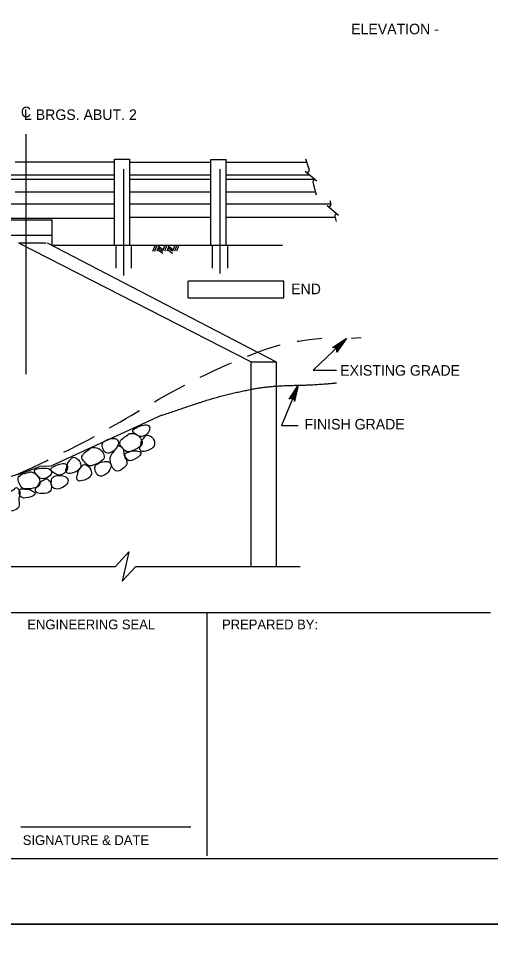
# Model space of a CAD drawing. Extents: x -13 to 81, y -176 to 0.
# Drawn here: x 12.64 to 18.01, y -66.38 to -55.7 of the extents above; entities that cross this region are included whole.
import ezdxf

# ---------------------------------------------------------------- set-up
doc = ezdxf.new("R2010")
doc.units = 0
for name, color, linetype in [('Level 1', 7, 'Continuous'), ('Level 10', 7, 'Continuous'), ('Level 3', 7, 'Continuous'), ('Level 4', 7, 'Continuous'), ('Level 63', 7, 'Continuous'), ('Level 8', 7, 'Continuous')]:
    doc.layers.add(name, color=color, linetype=linetype)

msp = doc.modelspace()

# ---------------------------------------------------------------- linework, layer by layer
at = {"layer": 'Level 1'}
msp.add_lwpolyline([(1.75, -65.25), (33.25, -65.25), (33.25, -44.75), (1.75, -44.75)], close=True, dxfattribs=at)
at = {"layer": 'Level 3'}
for p, q in [((12.598, -57.325), (13.73, -57.325)), ((13.73, -57.295), (13.903, -57.295)), ((13.73, -58.274), (13.73, -57.295)), ((13.903, -58.274), (13.903, -57.295)), ((13.903, -57.327), (14.826, -57.327)), ((14.826, -57.298), (14.999, -57.298)), ((14.826, -58.274), (14.826, -57.298)), ((14.999, -58.274), (14.999, -57.298)), ((14.999, -57.327), (15.914, -57.327)), ((15.902, -57.291), (15.943, -57.417)), ((13.831, -57.409), (13.831, -58.62)), ((14.927, -57.409), (14.927, -58.594)), ((15.9, -57.432), (16.031, -57.542)), ((12.502, -57.471), (13.73, -57.471)), ((12.502, -57.523), (13.73, -57.523)), ((13.903, -57.471), (14.826, -57.471)), ((13.903, -57.523), (14.826, -57.523)), ((14.999, -57.471), (15.947, -57.471)), ((14.999, -57.523), (16.009, -57.523)), ((15.987, -57.556), (16.024, -57.7)), ((12.598, -57.665), (13.73, -57.665)), ((13.903, -57.665), (14.826, -57.665)), ((14.999, -57.665), (16.015, -57.665)), ((16.18, -57.766), (16.192, -57.806)), ((12.502, -57.801), (13.73, -57.801)), ((13.903, -57.801), (14.826, -57.801)), ((14.999, -57.801), (16.191, -57.801)), ((16.15, -57.821), (16.28, -57.931)), ((12.087, -57.964), (13.73, -57.964)), ((14.826, -57.96), (13.903, -57.96)), ((16.241, -57.96), (14.999, -57.96)), ((16.237, -57.944), (16.252, -58.005)), ((12.087, -57.985), (13.019, -57.985)), ((13.019, -58.274), (13.019, -57.985)), ((12.087, -58.158), (13.019, -58.158)), ((12.635, -58.245), (15.283, -59.6)), ((12.635, -58.245), (12.952, -58.245)), ((12.964, -58.245), (15.569, -59.6)), ((13.019, -58.274), (15.641, -58.274)), ((13.745, -58.274), (13.745, -58.533)), ((13.918, -58.274), (13.918, -58.533)), ((14.19, -58.274), (14.163, -58.344)), ((14.212, -58.273), (14.185, -58.344)), ((14.237, -58.273), (14.211, -58.343)), ((14.232, -58.287), (14.284, -58.322)), ((14.302, -58.273), (14.276, -58.342)), ((14.324, -58.273), (14.298, -58.342)), ((14.35, -58.273), (14.323, -58.341)), ((14.344, -58.286), (14.396, -58.322)), ((14.415, -58.273), (14.388, -58.342)), ((14.437, -58.272), (14.41, -58.341)), ((14.462, -58.272), (14.436, -58.341)), ((14.841, -58.274), (14.841, -58.533)), ((15.014, -58.274), (15.014, -58.533)), ((14.219, -58.322), (14.279, -58.363)), ((14.225, -58.304), (14.277, -58.34)), ((14.331, -58.321), (14.391, -58.363)), ((14.338, -58.303), (14.389, -58.339)), ((16.37, -59.336), (15.99, -59.694)), ((15.283, -59.6), (15.569, -59.6)), ((15.283, -59.914), (15.283, -59.6)), ((15.569, -59.6), (15.569, -59.878)), ((15.99, -59.694), (16.254, -59.694)), ((15.569, -59.878), (15.569, -61.929)), ((15.819, -59.867), (15.629, -60.323)), ((15.283, -61.929), (15.283, -59.914)), ((14.269, -60.209), (13.006, -60.789)), ((15.629, -60.323), (15.819, -60.323)), ((13.006, -60.789), (12.88, -60.792)), ((13.739, -61.929), (13.893, -61.762)), ((13.893, -61.762), (13.816, -62.096)), ((12.032, -61.929), (13.739, -61.929)), ((13.816, -62.096), (13.97, -61.929)), ((13.97, -61.929), (15.843, -61.929))]:
    msp.add_line(p, q, dxfattribs=at)
for points in [[(16.268, -59.405), (16.295, -59.434), (16.367, -59.338)], [(15.755, -59.969), (15.792, -59.984), (15.819, -59.867)]]:
    msp.add_lwpolyline(points, close=True, dxfattribs=at)
for centre, start, end in [((15.923, -57.423), 227.8504, 17.8504), ((16.008, -57.551), 49.9832, 192.5218), ((16.008, -57.551), 49.9832, 49.9972), ((16.172, -57.812), 227.8504, 17.8504), ((16.258, -57.94), 49.9832, 192.5218), ((16.258, -57.94), 49.9832, 49.9972)]:
    msp.add_arc(centre, 0.0213, start, end, dxfattribs=at)
for points, degree in [([(14.269, -60.209), (14.58, -60.102), (14.866, -60.009), (15.152, -59.939), (15.422, -59.887), (15.676, -59.869), (16.018, -59.863), (16.256, -59.84)], 2), ([(13.944, -60.403), (13.954, -60.413), (13.988, -60.435), (14.032, -60.461), (14.112, -60.423), (14.142, -60.346), (14.099, -60.31), (14.018, -60.328), (13.931, -60.373), (13.934, -60.392), (13.944, -60.403)], 3), ([(13.887, -60.425), (13.885, -60.428), (13.872, -60.44), (13.808, -60.477), (13.777, -60.534), (13.817, -60.576), (13.865, -60.641), (13.968, -60.601), (14.057, -60.544), (14.035, -60.48), (14.003, -60.435), (13.939, -60.411), (13.885, -60.419), (13.89, -60.422), (13.887, -60.425)], 3), ([(14.029, -60.543), (14.026, -60.555), (14.014, -60.569), (14.02, -60.618), (14.074, -60.625), (14.19, -60.575), (14.186, -60.505), (14.165, -60.461), (14.115, -60.433), (14.089, -60.431), (14.077, -60.456), (14.03, -60.497), (14.031, -60.531), (14.029, -60.543)], 3), ([(13.598, -60.519), (13.587, -60.533), (13.589, -60.567), (13.614, -60.64), (13.687, -60.645), (13.757, -60.581), (13.785, -60.515), (13.746, -60.462), (13.656, -60.478), (13.609, -60.504), (13.598, -60.519)], 3), ([(13.456, -60.584), (13.454, -60.588), (13.441, -60.599), (13.377, -60.636), (13.346, -60.693), (13.386, -60.735), (13.434, -60.8), (13.537, -60.76), (13.626, -60.704), (13.604, -60.64), (13.572, -60.595), (13.508, -60.57), (13.454, -60.579), (13.459, -60.581), (13.456, -60.584)], 3), ([(13.771, -60.557), (13.766, -60.561), (13.761, -60.579), (13.671, -60.672), (13.681, -60.76), (13.737, -60.863), (13.824, -60.823), (13.881, -60.763), (13.862, -60.708), (13.832, -60.667), (13.838, -60.594), (13.794, -60.558), (13.777, -60.554), (13.771, -60.557)], 3), ([(13.869, -60.634), (13.852, -60.64), (13.84, -60.644), (13.868, -60.726), (13.937, -60.733), (14.062, -60.635), (13.988, -60.613), (13.941, -60.609), (13.886, -60.628), (13.869, -60.634)], 3), ([(13.008, -60.842), (13.018, -60.852), (13.053, -60.874), (13.097, -60.9), (13.176, -60.863), (13.207, -60.785), (13.163, -60.749), (13.082, -60.767), (12.995, -60.813), (12.999, -60.832), (13.008, -60.842)], 3), ([(13.188, -60.794), (13.185, -60.806), (13.173, -60.821), (13.179, -60.87), (13.233, -60.877), (13.349, -60.827), (13.345, -60.757), (13.324, -60.713), (13.274, -60.684), (13.248, -60.683), (13.236, -60.708), (13.189, -60.749), (13.19, -60.782), (13.188, -60.794)], 3), ([(13.514, -60.781), (13.503, -60.795), (13.505, -60.829), (13.53, -60.902), (13.603, -60.907), (13.673, -60.843), (13.701, -60.777), (13.662, -60.724), (13.572, -60.74), (13.525, -60.766), (13.514, -60.781)], 3), ([(12.76, -60.855), (12.757, -60.857), (12.74, -60.864), (12.668, -60.878), (12.62, -60.922), (12.644, -60.974), (12.668, -61.052), (12.779, -61.047), (12.881, -61.023), (12.881, -60.955), (12.866, -60.902), (12.813, -60.859), (12.76, -60.849), (12.763, -60.852), (12.76, -60.855)], 3), ([(12.82, -60.852), (12.826, -60.865), (12.852, -60.897), (12.885, -60.936), (12.973, -60.926), (13.026, -60.863), (12.997, -60.815), (12.915, -60.805), (12.817, -60.82), (12.815, -60.839), (12.82, -60.852)], 3), ([(13.31, -60.879), (13.308, -60.891), (13.296, -60.906), (13.302, -60.955), (13.355, -60.962), (13.471, -60.912), (13.467, -60.841), (13.447, -60.797), (13.397, -60.769), (13.37, -60.768), (13.358, -60.792), (13.312, -60.834), (13.313, -60.867), (13.31, -60.879)], 3), ([(12.855, -61.012), (12.849, -61.023), (12.833, -61.032), (12.822, -61.081), (12.871, -61.105), (12.997, -61.095), (13.016, -61.027), (13.011, -60.979), (12.973, -60.936), (12.948, -60.926), (12.929, -60.946), (12.871, -60.969), (12.862, -61.002), (12.855, -61.012)], 3), ([(13.033, -60.91), (13.018, -60.92), (13.008, -60.953), (13.008, -61.03), (13.076, -61.059), (13.163, -61.02), (13.211, -60.967), (13.192, -60.904), (13.101, -60.89), (13.048, -60.899), (13.033, -60.91)], 3), ([(12.61, -61.032), (12.604, -61.034), (12.594, -61.05), (12.478, -61.107), (12.459, -61.194), (12.478, -61.31), (12.575, -61.301), (12.647, -61.262), (12.647, -61.204), (12.632, -61.156), (12.662, -61.088), (12.632, -61.04), (12.617, -61.03), (12.61, -61.032)], 3), ([(12.675, -61.047), (12.657, -61.047), (12.644, -61.047), (12.644, -61.134), (12.707, -61.163), (12.857, -61.11), (12.794, -61.066), (12.75, -61.047), (12.692, -61.047), (12.675, -61.047)], 3)]:
    msp.add_open_spline(points, degree=degree, dxfattribs=at)
at = {"layer": 'Level 4'}
for p, q in [((12.721, -57.01), (12.721, -59.74)), ((15.655, -58.683), (14.569, -58.683)), ((14.569, -58.871), (14.569, -58.683)), ((15.655, -58.871), (15.655, -58.683)), ((14.569, -58.871), (15.655, -58.871)), ((18.007, -62.455), (12.478, -62.455)), ((14.782, -65.22), (14.782, -62.455)), ((14.598, -64.897), (12.662, -64.897))]:
    msp.add_line(p, q, dxfattribs=at)
for points in [[(16.37, -59.336), (16.258, -59.489), (16.261, -59.472), (16.258, -59.458), (16.251, -59.448), (16.241, -59.44), (16.227, -59.436), (16.21, -59.439), (16.37, -59.336), (16.227, -59.436), (16.241, -59.44), (16.37, -59.336), (16.251, -59.448), (16.258, -59.458), (16.37, -59.336), (16.261, -59.472)], [(15.819, -59.867), (15.779, -60.053), (15.776, -60.036), (15.767, -60.024), (15.756, -60.017), (15.744, -60.015), (15.73, -60.017), (15.715, -60.026), (15.819, -59.867), (15.73, -60.017), (15.744, -60.015), (15.819, -59.867), (15.756, -60.017), (15.767, -60.024), (15.819, -59.867), (15.776, -60.036)], [(11.641, -61.15), (12.302, -61.003), (12.512, -60.914), (12.662, -60.87), (12.88, -60.792)]]:
    msp.add_lwpolyline(points, dxfattribs=at)
at = {"layer": 'Level 63'}
for points in [[(0, -66), (34, -66), (34, -44), (0, -44)], [(0, -88), (34, -88), (34, -66), (0, -66)]]:
    msp.add_lwpolyline(points, close=True, dxfattribs=at)
at = {"layer": 'Level 8'}
for p, q in [((15.808, -59.367), (15.822, -59.364)), ((15.822, -59.364), (15.945, -59.347)), ((15.945, -59.347), (16.087, -59.333)), ((16.425, -59.333), (16.538, -59.325)), ((15.357, -59.492), (15.439, -59.462)), ((15.439, -59.462), (15.524, -59.434)), ((15.524, -59.434), (15.614, -59.408)), ((15.614, -59.408), (15.616, -59.408)), ((15.244, -59.535), (15.274, -59.524)), ((15.274, -59.524), (15.357, -59.492)), ((14.854, -59.704), (14.938, -59.665)), ((14.938, -59.665), (15.022, -59.628)), ((15.022, -59.628), (15.062, -59.611)), ((14.704, -59.775), (14.771, -59.743)), ((14.771, -59.743), (14.854, -59.704)), ((14.451, -59.906), (14.529, -59.865)), ((14.232, -60.027), (14.303, -59.987)), ((14.303, -59.987), (14.376, -59.947)), ((14.376, -59.947), (14.451, -59.906)), ((14.184, -60.055), (14.232, -60.027)), ((13.858, -60.246), (13.917, -60.211)), ((13.917, -60.211), (13.976, -60.176)), ((13.976, -60.176), (14.014, -60.154)), ((13.674, -60.353), (13.733, -60.319)), ((13.733, -60.319), (13.796, -60.282)), ((13.796, -60.282), (13.858, -60.246)), ((13.217, -60.598), (13.327, -60.542)), ((13.327, -60.542), (13.425, -60.491)), ((13.425, -60.491), (13.502, -60.449)), ((13.153, -60.63), (13.217, -60.598)), ((12.796, -60.801), (12.954, -60.727)), ((12.954, -60.727), (12.976, -60.716)), ((12.619, -60.883), (12.796, -60.801))]:
    msp.add_line(p, q, dxfattribs=at)

# ---------------------------------------------------------------- texts
at = {"layer": 'Level 10'}
for s, p in [('ENGINEERING SEAL', (12.737, -62.644)), ('PREPARED BY:', (14.953, -62.644)), ('SIGNATURE & DATE', (12.685, -65.098))]:
    msp.add_text(s, height=0.11056, dxfattribs=at).set_placement(p)
at = {"layer": 'Level 4'}
for s, p in [('   ELEVATION - ', (16.288, -55.873)), ('C', (12.664, -56.818)), ('L BRGS. ABUT. 2', (12.699, -56.848)), ('END', (15.739, -58.831)), ('EXISTING GRADE', (16.297, -59.758)), ('FINISH GRADE', (15.891, -60.37))]:
    msp.add_text(s, height=0.12, dxfattribs=at).set_placement(p)

doc.saveas('drawing.dxf')
